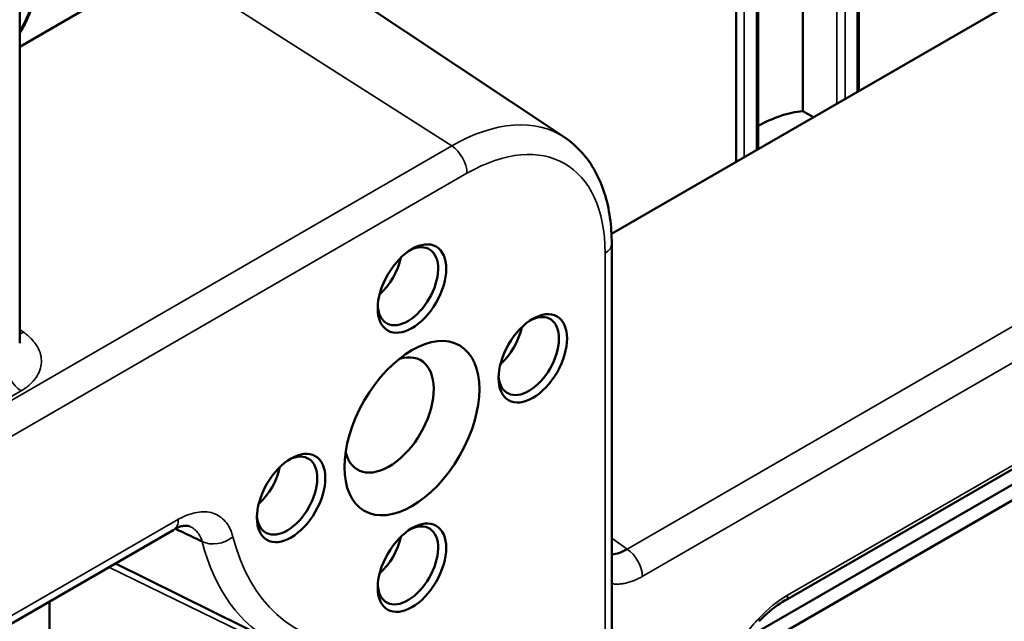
# Model space of a CAD drawing. Header units: millimetres. Extents: x 0 to 14369, y -869 to 2970.
# Tile 458 of 656: x 3586 to 3637, y 1061 to 1093. Entities that reach past the tile are written whole.
import ezdxf

# ---------------------------------------------------------------- set-up
doc = ezdxf.new("R2010")
doc.units = ezdxf.units.MM
doc.header["$LTSCALE"] = 10
doc.layers.add('Sichtbar (ISO)', color=7, linetype='Continuous', lineweight=50)
doc.layers.add('Sichtbar schmal (ISO)', color=7, linetype='Continuous', lineweight=35)

msp = doc.modelspace()

# ---------------------------------------------------------------- linework, layer by layer
at = {"layer": 'Sichtbar (ISO)'}
for p, q in [((3585.589, 1075.571), (3585.589, 1166.297)), ((3626.818, 1087.788), (3626.818, 1100.463)), ((3626.818, 1100.463), (3626.818, 1087.788)), ((3623.318, 1099.538), (3623.318, 1085.121)), ((3624.466, 1085.784), (3624.466, 1099.548)), ((3624.466, 1085.784), (3624.466, 1099.548)), ((3629.77, 1099.644), (3629.77, 1088.846)), ((3629.77, 1099.644), (3629.77, 1088.846)), ((3646.06, 1098.251), (3616.75, 1081.329)), ((3614.286, 1086.397), (3599.76, 1096.075)), ((3593.231, 1095.593), (3585.589, 1091.181)), ((3585.589, 1091.893), (3585.623, 1091.951)), ((3585.589, 1091.893), (3585.623, 1091.951)), ((3627.378, 1087.465), (3626.818, 1087.788)), ((3626.818, 1087.788), (3627.378, 1087.465)), ((3616.763, 1080.807), (3616.763, 1046.587)), ((3625.901, 1062.031), (3657.185, 1080.093)), ((3656.133, 1078.674), (3623.949, 1060.092)), ((3656.486, 1078.061), (3624.303, 1059.48)), ((3593.941, 1066.209), (3593.941, 1066.209)), ((3593.696, 1065.749), (3579.256, 1057.413)), ((3599.108, 1059.778), (3590.624, 1063.976)), ((3587.149, 1061.969), (3587.149, 1051.376)), ((3624.518, 1060.93), (3624.518, 1060.93))]:
    msp.add_line(p, q, dxfattribs=at)
for centre, major_axis, ratio, start_param, end_param in [((3624.343, 1079.589), (4.5, 7.794), 0.57735, 0.385973, 0.766034), ((3624.343, 1079.589), (4.5, 7.794), 0.57735, 0.385973, 0.766034), ((3606.03, 1078.57), (-1.125, -1.949), 0.57735, 5.562411, 10.145552), ((3604.12, 1079.672), (1.125, 1.949), 0.57735, 4.191514, 5.233263), ((3612.394, 1074.895), (-1.125, -1.949), 0.57735, 5.562411, 10.145552), ((3610.484, 1075.998), (-1.125, -1.949), 0.57735, 1.049922, 2.091671), ((3605.039, 1071.793), (1.662, 2.878), 0.57735, 2.587583, 6.837195), ((3599.666, 1067.547), (-1.125, -1.949), 0.57735, 5.562411, 10.145552), ((3597.756, 1068.649), (1.125, 1.949), 0.57735, 4.191514, 5.233263), ((3606.03, 1063.873), (-1.125, -1.949), 0.57735, 5.562411, 10.145552), ((3604.12, 1064.975), (-1.125, -1.949), 0.57735, 1.049922, 2.091671), ((3617.862, 1062.774), (-0.499, -0.867), 0.577877, 4.89548, 4.895521), ((3625.594, 1062.562), (0.305, -0.528), 0.57735, 6.278154, 6.283757)]:
    msp.add_ellipse(centre, major_axis=major_axis, ratio=ratio, start_param=start_param, end_param=end_param, dxfattribs=at)
for centre, major_axis in [((3606.242, 1078.447), (-1.275, -2.208)), ((3612.606, 1074.773), (-1.275, -2.208)), ((3606.242, 1071.099), (2.513, 4.352)), ((3599.878, 1067.424), (-1.275, -2.208)), ((3606.242, 1063.75), (-1.275, -2.208))]:
    msp.add_ellipse(centre, major_axis=major_axis, ratio=0.57735, dxfattribs=at)
for points, knots in [([(3586.636, 1095.377), (3586.636, 1095.162), (3586.622, 1094.941), (3586.564, 1094.489), (3586.521, 1094.259), (3586.409, 1093.794), (3586.339, 1093.56), (3586.175, 1093.092), (3586.08, 1092.859), (3585.868, 1092.399), (3585.75, 1092.172), (3585.623, 1091.951)], [0, 0, 0, 0, 0.1570796, 0.1570796, 0.3141593, 0.3141593, 0.4712389, 0.4712389, 0.6283185, 0.6283185, 0.7853982, 0.7853982, 0.7853982, 0.7853982]), ([(3586.636, 1095.377), (3586.636, 1095.181), (3586.624, 1094.98), (3586.573, 1094.545), (3586.532, 1094.31), (3586.421, 1093.836), (3586.351, 1093.596), (3586.185, 1093.118), (3586.089, 1092.879), (3585.873, 1092.409), (3585.753, 1092.177), (3585.623, 1091.951)], [6.2831853, 6.2831853, 6.2831853, 6.2831853, 6.4262655, 6.4262655, 6.586845, 6.586845, 6.7474245, 6.7474245, 6.908004, 6.908004, 7.0685835, 7.0685835, 7.0685835, 7.0685835]), ([(3616.763, 1080.807), (3616.763, 1081.278), (3616.732, 1081.737), (3616.607, 1082.623), (3616.512, 1083.05), (3616.255, 1083.865), (3616.092, 1084.252), (3615.695, 1084.974), (3615.461, 1085.309), (3614.923, 1085.91), (3614.618, 1086.175), (3614.286, 1086.397)], [0, 0, 0, 0, 0.1496664, 0.1496664, 0.2993327, 0.2993327, 0.4489991, 0.4489991, 0.5986654, 0.5986654, 0.7483318, 0.7483318, 0.7483318, 0.7483318]), ([(3594.572, 1065.907), (3594.493, 1065.944), (3594.387, 1065.968), (3594.193, 1065.955), (3594.119, 1065.941), (3594.009, 1065.905), (3593.979, 1065.894), (3593.885, 1065.853), (3593.813, 1065.818), (3593.74, 1065.779)], [0, 0, 0, 0, 0.1209504, 0.1209504, 0.1843667, 0.1843667, 0.2081721, 0.2081721, 0.2439111, 0.2439111, 0.2439111, 0.2439111]), ([(3593.784, 1065.802), (3593.926, 1065.734), (3594.068, 1065.666), (3594.21, 1065.598), (3594.538, 1065.441), (3594.865, 1065.285), (3595.193, 1065.128)], [0.9104228, 0.9104228, 0.9104228, 0.9104228, 0.9375, 0.9375, 0.9375, 0.99998487, 0.99998487, 0.99998487, 0.99998487]), ([(3616.763, 1064.443), (3616.767, 1064.443), (3616.771, 1064.444), (3616.775, 1064.444), (3616.901, 1064.458), (3617.031, 1064.488), (3617.164, 1064.537), (3617.298, 1064.585), (3617.433, 1064.65), (3617.568, 1064.733)], [0.7454904, 0.7454904, 0.7454904, 0.7454904, 0.7495177, 0.7495177, 0.7495177, 0.8746443, 0.8746443, 0.8746443, 0.9999969, 0.9999969, 0.9999969, 0.9999969]), ([(3625.896, 1062.036), (3625.538, 1061.829), (3625.166, 1061.554), (3624.713, 1061.13), (3624.615, 1061.032), (3624.518, 1060.93)], [0, 0, 0, 0, 0.1592683, 0.1592683, 0.2042913, 0.2042913, 0.2042913, 0.2042913])]:
    msp.add_open_spline(points, degree=3, knots=knots, dxfattribs=at)
at = {"layer": 'Sichtbar schmal (ISO)'}
for p, q in [((3623.742, 1085.366), (3623.742, 1099.717)), ((3623.742, 1099.717), (3623.742, 1085.366)), ((3623.318, 1099.538), (3623.318, 1085.121)), ((3624.379, 1099.529), (3624.379, 1085.733)), ((3624.379, 1085.733), (3624.379, 1099.529)), ((3628.621, 1099.623), (3628.621, 1088.183)), ((3628.621, 1088.183), (3628.621, 1099.623)), ((3629.045, 1088.428), (3629.045, 1099.582)), ((3629.045, 1099.582), (3629.045, 1088.428)), ((3629.682, 1099.628), (3629.682, 1088.795)), ((3629.682, 1088.795), (3629.682, 1099.628)), ((3608.336, 1085.958), (3593.231, 1095.593)), ((3585.623, 1091.951), (3585.589, 1091.97)), ((3585.589, 1091.97), (3585.623, 1091.951)), ((3617.568, 1064.733), (3661.412, 1090.047)), ((3662.216, 1088.604), (3618.372, 1063.291)), ((3581.202, 1070.292), (3608.336, 1085.958)), ((3609.14, 1084.515), (3582.006, 1068.849)), ((3616.411, 1046.097), (3616.411, 1080.317)), ((3626.025, 1062.306), (3657.309, 1080.367)), ((3585.794, 1076.15), (3585.589, 1076.294)), ((3581.051, 1070.398), (3585.661, 1073.06)), ((3579.505, 1057.962), (3593.945, 1066.299)), ((3617.568, 1064.733), (3616.763, 1065.301)), ((3603.046, 1057.57), (3590.278, 1063.776))]:
    msp.add_line(p, q, dxfattribs=at)
for centre, major_axis, ratio, start_param, end_param in [((3583.225, 1093.335), (2.35, 4.07), 0.57735, 4.718479, 5.56166), ((3583.225, 1093.335), (2.35, 4.07), 0.57735, 4.718479, 5.497787), ((3608.336, 1076.583), (5.74, 9.943), 0.57735, 6.246119, 7.068583), ((3609.14, 1076.119), (5.141, 8.905), 0.57735, 5.497787, 7.068583), ((3608.292, 1085.005), (0.6, -1.039), 0.57735, 0.785398, 2.303835), ((3615.563, 1080.807), (1.2, 0), 0.57735, 5.497787, 6.283185), ((3585.839, 1077.103), (0.691, 0.981), 0.575771, 3.744201, 3.977709), ((3585.706, 1074.013), (-0.6, 1.039), 0.57735, 0.785398, 2.303835), ((3593.096, 1066.789), (0.6, -1.039), 0.57735, 0, 0.78543), ((3604.898, 1078.569), (-8.579, -14.86), 0.57735, 5.941986, 5.942066), ((3595.97, 1065.869), (-1.163, -0.294), 0.702051, 0.677739, 2.196071), ((3608.336, 1076.583), (-9.59, -16.611), 0.57735, 5.747354, 6.320252), ((3609.141, 1076.12), (-8.992, -15.574), 0.57735, 5.747376, 6.576542), ((3617.524, 1063.781), (-0.6, 1.039), 0.57735, 3.926991, 5.445424), ((3626.262, 1056.499), (2.662, 6.171), 0.597664, 0.677345, 1.020186), ((3625.594, 1062.562), (0.305, -0.528), 0.57735, 0.000572, 0.770264)]:
    msp.add_ellipse(centre, major_axis=major_axis, ratio=ratio, start_param=start_param, end_param=end_param, dxfattribs=at)
for points, knots in [([(3585.794, 1076.15), (3585.835, 1076.12), (3585.914, 1076.06), (3586.061, 1075.937), (3586.29, 1075.716), (3586.538, 1075.385), (3586.709, 1074.974), (3586.754, 1074.558), (3586.673, 1074.148), (3586.467, 1073.754), (3586.192, 1073.447), (3585.945, 1073.247), (3585.788, 1073.138), (3585.704, 1073.086), (3585.661, 1073.06)], [0, 0, 0, 0, 0.03125, 0.0625, 0.125, 0.25, 0.375, 0.5, 0.625, 0.75, 0.875, 0.9375, 0.96875, 1, 1, 1, 1]), ([(3593.945, 1066.299), (3594.03, 1066.347), (3594.115, 1066.39), (3594.198, 1066.43), (3594.281, 1066.469), (3594.363, 1066.504), (3594.445, 1066.534), (3594.607, 1066.595), (3594.767, 1066.639), (3594.921, 1066.666), (3595.228, 1066.719), (3595.51, 1066.703), (3595.762, 1066.623), (3596.013, 1066.542), (3596.233, 1066.397), (3596.413, 1066.188), (3596.503, 1066.084), (3596.582, 1065.964), (3596.65, 1065.829), (3596.684, 1065.761), (3596.715, 1065.69), (3596.743, 1065.615), (3596.772, 1065.54), (3596.797, 1065.461), (3596.819, 1065.379)], [0, 0, 0, 0, 0.0625, 0.0625, 0.0625, 0.125, 0.125, 0.125, 0.25, 0.25, 0.25, 0.5, 0.5, 0.5, 0.75, 0.75, 0.75, 0.875, 0.875, 0.875, 0.9375, 0.9375, 0.9375, 0.9999999, 0.9999999, 0.9999999, 0.9999999]), ([(3595.193, 1065.128), (3595.167, 1065.236), (3595.09, 1065.434), (3594.914, 1065.675), (3594.732, 1065.823), (3594.61, 1065.889), (3594.572, 1065.907)], [0.0000003, 0.0000003, 0.0000003, 0.0000003, 0.1169218, 0.2356858, 0.355453, 0.4084481, 0.4084481, 0.4084481, 0.4084481]), ([(3618.372, 1063.291), (3618.292, 1063.245), (3618.213, 1063.202), (3618.134, 1063.164), (3618.055, 1063.126), (3617.976, 1063.092), (3617.898, 1063.061), (3617.821, 1063.031), (3617.744, 1063.004), (3617.668, 1062.982), (3617.592, 1062.959), (3617.516, 1062.941), (3617.442, 1062.926), (3617.368, 1062.912), (3617.294, 1062.901), (3617.222, 1062.894), (3617.186, 1062.891), (3617.15, 1062.889), (3617.115, 1062.887), (3617.079, 1062.886), (3617.044, 1062.886), (3617.009, 1062.887), (3616.974, 1062.887), (3616.939, 1062.889), (3616.905, 1062.892), (3616.871, 1062.894), (3616.837, 1062.898), (3616.803, 1062.903), (3616.79, 1062.905), (3616.776, 1062.907), (3616.763, 1062.909)], [0.0000005, 0.0000005, 0.0000005, 0.0000005, 0.1260036, 0.1260036, 0.1260036, 0.2520072, 0.2520072, 0.2520072, 0.3780107, 0.3780107, 0.3780107, 0.5040143, 0.5040143, 0.5040143, 0.6300179, 0.6300179, 0.6300179, 0.6930197, 0.6930197, 0.6930197, 0.7560215, 0.7560215, 0.7560215, 0.8190232, 0.8190232, 0.8190232, 0.882025, 0.882025, 0.882025, 0.9073263, 0.9073263, 0.9073263, 0.9073263]), ([(3623.229, 1059.354), (3623.321, 1059.513), (3623.417, 1059.669), (3623.517, 1059.822), (3623.617, 1059.974), (3623.721, 1060.123), (3623.828, 1060.267), (3623.936, 1060.412), (3624.047, 1060.553), (3624.161, 1060.689), (3624.275, 1060.825), (3624.392, 1060.957), (3624.512, 1061.084)], [0, 0, 0, 0, 0.25, 0.25, 0.25, 0.5, 0.5, 0.5, 0.75, 0.75, 0.75, 1, 1, 1, 1]), ([(3624.512, 1061.084), (3624.532, 1061.041), (3624.546, 1060.98), (3624.529, 1060.941), (3624.518, 1060.93)], [0, 0, 0, 0, 0.25, 0.4154293, 0.4154293, 0.4154293, 0.4154293])]:
    msp.add_open_spline(points, degree=3, knots=knots, dxfattribs=at)

doc.saveas('drawing.dxf')
